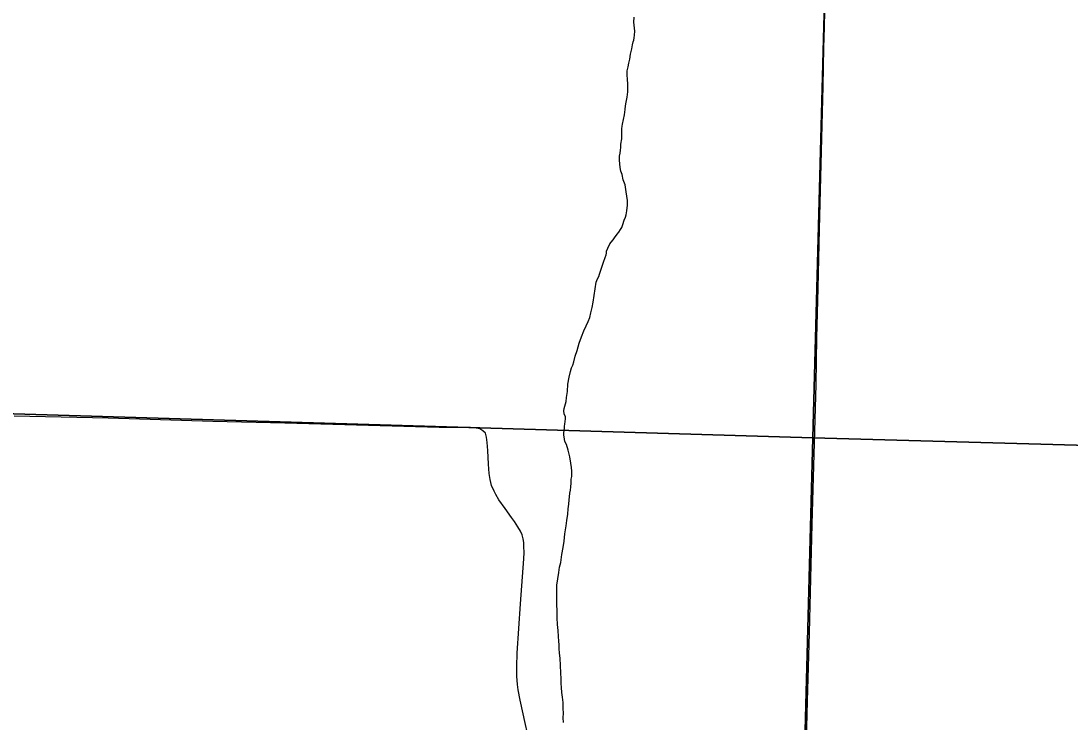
# Model space of a CAD drawing. Extents: x 1587405 to 1714697, y 1028970 to 1155083.
# Drawn here: x 1684232 to 1689774, y 1111232 to 1114934 of the extents above; entities that cross this region are included whole.
import ezdxf

# ---------------------------------------------------------------- set-up
doc = ezdxf.new("R2010")
doc.units = 0
for name, color, linetype in [('GM_X_Minor_River', 7, 'Continuous'), ('GM_X_Section', 7, 'Continuous'), ('GM_X_Township_Road', 7, 'Continuous')]:
    doc.layers.add(name, color=color, linetype=linetype)

msp = doc.modelspace()

# ---------------------------------------------------------------- linework, layer by layer
at = {"layer": 'GM_X_Minor_River'}
for points in [[(1687396.7, 1114179.8), (1687394.9, 1114199.9), (1687395.2, 1114220), (1687397.4, 1114236), (1687399.6, 1114252), (1687401.8, 1114266.1), (1687402, 1114284.1), (1687406.4, 1114312.2), (1687406.8, 1114340.3), (1687407.1, 1114364.4), (1687409.3, 1114378.5), (1687409.4, 1114388.5), (1687420.1, 1114438.6), (1687424.5, 1114466.6), (1687426.8, 1114486.7), (1687429, 1114504.8), (1687431.2, 1114514.8), (1687435.4, 1114532.8), (1687437.8, 1114560.9), (1687438.1, 1114581), (1687438.3, 1114603.1), (1687436.6, 1114625.2), (1687434.9, 1114649.3), (1687435.2, 1114671.4), (1687439.5, 1114691.4), (1687443.8, 1114711.4), (1687448.1, 1114733.5), (1687452.4, 1114759.5), (1687458.8, 1114787.6), (1687463.1, 1114807.6), (1687467.4, 1114823.6), (1687469.5, 1114833.6), (1687471.7, 1114845.7), (1687473.9, 1114859.7), (1687476.1, 1114879.7), (1687474.3, 1114895.8), (1687472.5, 1114911.9), (1687470.7, 1114928), (1687471.1, 1114954.1)], [(1687063.3, 1111890.1), (1687063.7, 1111920.3), (1687064.1, 1111954.4), (1687068.6, 1111988.5), (1687073, 1112020.6), (1687077.4, 1112048.7), (1687083.7, 1112074.7), (1687090.3, 1112116.8), (1687096.8, 1112152.9), (1687101.3, 1112186.9), (1687105.8, 1112225.1), (1687112.4, 1112267.2), (1687116.8, 1112295.2), (1687121.2, 1112329.3), (1687123.6, 1112357.4), (1687125.9, 1112381.5), (1687128.3, 1112405.6), (1687130.5, 1112421.6), (1687132.7, 1112439.7), (1687134.9, 1112455.7), (1687137.2, 1112473.8), (1687139.4, 1112493.8), (1687139.7, 1112513.9), (1687141.9, 1112527.9), (1687142, 1112540), (1687142.2, 1112556), (1687140.5, 1112576.1), (1687136.8, 1112598.3), (1687131.1, 1112632.5), (1687123.5, 1112666.8), (1687113.8, 1112697), (1687106, 1112713.2), (1687102.3, 1112737.3), (1687100.4, 1112747.4), (1687100.5, 1112759.5), (1687102.7, 1112771.5), (1687102.9, 1112783.6), (1687103, 1112793.6), (1687105.2, 1112805.6), (1687107.4, 1112819.6), (1687109.5, 1112833.7), (1687109.7, 1112843.7), (1687101.8, 1112859.9), (1687100, 1112876), (1687102.2, 1112888), (1687106.4, 1112900), (1687112.7, 1112924), (1687115, 1112946.1), (1687119.4, 1112978.2), (1687121.9, 1113016.3), (1687128.4, 1113052.4), (1687134.9, 1113082.4), (1687141.2, 1113102.4), (1687147.4, 1113116.4), (1687153.7, 1113134.4), (1687160.1, 1113164.5), (1687170.5, 1113194.4), (1687181.1, 1113232.5), (1687193.6, 1113266.5), (1687206.1, 1113298.4), (1687218.5, 1113324.4), (1687228.9, 1113346.4), (1687237.2, 1113368.3), (1687243.6, 1113392.4), (1687250, 1113420.4), (1687254.4, 1113448.5), (1687271.8, 1113554.7), (1687278.1, 1113572.7), (1687284.3, 1113584.7), (1687288.5, 1113596.7), (1687294.7, 1113612.6), (1687301.1, 1113634.7), (1687309.4, 1113660.7), (1687317.8, 1113684.7), (1687324, 1113698.6), (1687326.2, 1113708.6), (1687326.3, 1113718.7), (1687332.6, 1113734.7), (1687342.9, 1113756.6), (1687351.1, 1113766.6), (1687361.3, 1113778.5), (1687367.5, 1113788.5), (1687381.8, 1113808.4), (1687390, 1113818.3), (1687400.3, 1113832.2), (1687406.5, 1113844.2), (1687412.7, 1113860.2), (1687419, 1113882.2), (1687425.3, 1113898.2), (1687429.5, 1113910.2), (1687433.8, 1113932.2), (1687436.2, 1113962.3), (1687436.5, 1113986.4), (1687432.7, 1114008.6), (1687429, 1114032.7), (1687423.4, 1114068.9), (1687413.7, 1114095.2), (1687408, 1114123.4), (1687402.2, 1114141.5), (1687398.4, 1114159.7), (1687396.7, 1114179.8)], [(1687099.2, 1111228.8), (1687097.5, 1111252.9), (1687097.8, 1111279), (1687096.1, 1111303.1), (1687096.5, 1111335.3), (1687092.8, 1111363.4), (1687089.1, 1111387.6), (1687087.4, 1111413.7), (1687085.7, 1111435.8), (1687086, 1111462), (1687084.4, 1111490.1), (1687082.9, 1111532.3), (1687081.3, 1111566.5), (1687077.7, 1111596.7), (1687075.9, 1111618.8), (1687076.2, 1111638.9), (1687074.4, 1111659), (1687072.7, 1111683.1), (1687071.1, 1111715.3), (1687067.5, 1111747.5), (1687065.9, 1111781.6), (1687063.3, 1111890.1)]]:
    msp.add_lwpolyline(points, dxfattribs=at)
at = {"layer": 'GM_X_Section'}
for points in [[(1682870.9, 1118149.7), (1688556.8, 1118001), (1688414.9, 1112733.1), (1682843.2, 1112899.7), (1682843.6, 1112977.4)], [(1688556.8, 1118001), (1693701.5, 1117904.8), (1693610.6, 1112588.2), (1688414.9, 1112733.1)], [(1688414.9, 1112733.1), (1688276.4, 1107421.2), (1682804.9, 1107583.5), (1682805.3, 1107619.6), (1682843.2, 1112899.7)], [(1688414.9, 1112733.1), (1693610.6, 1112588.2), (1693496, 1107301.9), (1688276.4, 1107421.2)]]:
    msp.add_lwpolyline(points, close=True, dxfattribs=at)
at = {"layer": 'GM_X_Township_Road'}
for points in [[(1688350.5, 1110067.6), (1688355.3, 1110209.4), (1688359.6, 1110357.1), (1688377.1, 1110931.2), (1688387.2, 1111341.3), (1688397.7, 1111702.3), (1688412.6, 1112276.5), (1688432.5, 1113014.7), (1688437.2, 1113260.9), (1688443.6, 1113523.3), (1688450.9, 1113835.1), (1688469.6, 1114589.8), (1688474.4, 1114792.5), (1688476.9, 1114901.3), (1688482.7, 1115163.9), (1688486.5, 1115327.9), (1688493.6, 1115606.8), (1688503.9, 1115918.3), (1688511.9, 1116279.3), (1688521.3, 1116738.7), (1688526.5, 1116951.9), (1688535.2, 1117263.6), (1688538.8, 1117358.9)], [(1686889.3, 1112092.7), (1686889.4, 1112094.2), (1686890.3, 1112127.5), (1686889.3, 1112158.2), (1686888.5, 1112179.2), (1686885.2, 1112199.7), (1686880.6, 1112220.2), (1686871.8, 1112239.7), (1686856.9, 1112263.4), (1686839.3, 1112290.6), (1686824.4, 1112311.6), (1686790.2, 1112358.9), (1686757.7, 1112405.4), (1686741.1, 1112432.5), (1686732.3, 1112450.9), (1686718.7, 1112480.5), (1686711, 1112512.3), (1686706.1, 1112544.8), (1686701.6, 1112593.8), (1686698, 1112665.7), (1686694.5, 1112708.7), (1686693.6, 1112721.8), (1686691.9, 1112736.7), (1686686.1, 1112757.6), (1686672.7, 1112770.1), (1686657, 1112781), (1686627.9, 1112785.8), (1686606.8, 1112786.7), (1686442, 1112786.6), (1685944.1, 1112801.3), (1685625.8, 1112809.9), (1685246.2, 1112819.4), (1684693.9, 1112835.9), (1684196, 1112847.9)], [(1686983.3, 1108023.9), (1686995.1, 1108445.6), (1687003.8, 1108770), (1687018.5, 1109375.8), (1687029.7, 1109784.3), (1687034, 1109927.2), (1687038.3, 1110103.4), (1687044.4, 1110382.2), (1687044.4, 1110448.3), (1687044.3, 1110496.1), (1687040.8, 1110542.6), (1687032.9, 1110610.1), (1687007.4, 1110739.8), (1686981.9, 1110859.9), (1686942.4, 1111025.6), (1686897.6, 1111218.4), (1686870.4, 1111347.3), (1686859, 1111401.6), (1686855.5, 1111429.7), (1686851.1, 1111473.5), (1686851.1, 1111525.2), (1686853.6, 1111594.5), (1686872, 1111856.6), (1686889.3, 1112092.7)]]:
    msp.add_lwpolyline(points, dxfattribs=at)

doc.saveas('drawing.dxf')
